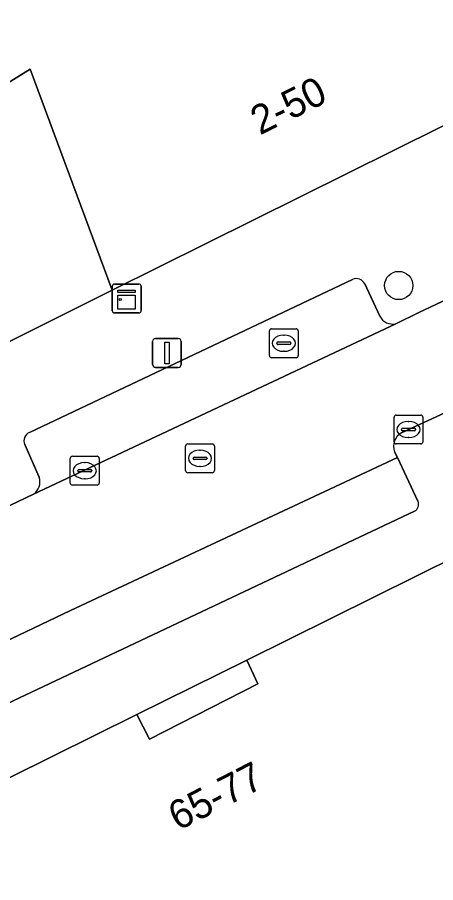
# Model space of a CAD drawing. Extents: x 159716 to 160783, y 383290 to 384031.
# Drawn here: x 160553.45 to 160567.93, y 383407.99 to 383437.94 of the extents above; entities that cross this region are included whole.
import ezdxf

# ---------------------------------------------------------------- set-up
doc = ezdxf.new("R2010")
doc.units = 0
for name, color, linetype in [('IMGEO_Boom', 7, 'Continuous'), ('IMGEO_Brandkraan', 7, 'Continuous'), ('IMGEO_Kast', 7, 'Continuous'), ('IMGEO_Kolk', 7, 'Continuous'), ('IMGEO_Lichtmast', 7, 'Continuous'), ('IMGEO_Pand', 7, 'Continuous'), ('IMGEO_Pand_nummerreeks', 7, 'Continuous'), ('IMGEO_Pand_overbouw', 7, 'Continuous'), ('IMGEO_Parkeervlak_open', 7, 'Continuous'), ('IMGEO_Rijbaan_lokaal_open', 7, 'Continuous'), ('IMGEO_Rioolput', 7, 'Continuous'), ('IMGEO_Voetpad_open', 7, 'Continuous')]:
    doc.layers.add(name, color=color, linetype=linetype)

msp = doc.modelspace()

# ---------------------------------------------------------------- linework, layer by layer
at = {"layer": 'IMGEO_Boom'}
msp.add_circle((160566.652, 383428.657), 0.489, dxfattribs=at)
at = {"layer": 'IMGEO_Brandkraan'}
for p, q in [((160562.176, 383426.233), (160562.176, 383427.085)), ((160562.251, 383427.159), (160563.103, 383427.159)), ((160563.177, 383427.085), (160563.177, 383426.233)), ((160562.664, 383426.939), (160562.689, 383426.939)), ((160562.435, 383426.653), (160562.435, 383426.665)), ((160562.873, 383426.616), (160562.475, 383426.616)), ((160562.478, 383426.702), (160562.876, 383426.702)), ((160562.919, 383426.665), (160562.919, 383426.653)), ((160563.103, 383426.159), (160562.251, 383426.159)), ((160562.687, 383426.379), (160562.662, 383426.379))]:
    msp.add_line(p, q, dxfattribs=at)
for points in [[(160562.176, 383426.233), (160562.176, 383427.085)], [(160562.251, 383427.159), (160563.103, 383427.159)], [(160563.177, 383427.085), (160563.177, 383426.233)], [(160563.103, 383426.159), (160562.251, 383426.159)]]:
    msp.add_lwpolyline(points, dxfattribs=at)
for centre, radius, start, end in [((160562.253, 383427.083), 0.0765, 91.552, 178.448), ((160562.253, 383427.083), 0.0765, 91.552, 178.448), ((160563.101, 383427.083), 0.0765, 1.552, 88.448), ((160563.101, 383427.083), 0.0765, 1.552, 88.448), ((160562.475, 383426.662), 0.0403, 85.8775, 175.7526), ((160562.472, 383426.652), 0.0366, 178.938, 274.7102), ((160562.876, 383426.659), 0.043, 264.8664, 352.4533), ((160562.88, 383426.664), 0.0386, 1.7309, 96.639), ((160562.253, 383426.235), 0.0765, 181.552, 268.448), ((160562.253, 383426.235), 0.0765, 181.552, 268.448), ((160563.101, 383426.235), 0.0765, 271.552, 358.448), ((160563.101, 383426.235), 0.0765, 271.552, 358.448)]:
    msp.add_arc(centre, radius, start, end, dxfattribs=at)
for centre, major_axis, ratio, start_param, end_param in [((160562.663, 383426.659), (-0.387, 0.002), 0.722429, 4.712389, 7.853982), ((160562.688, 383426.659), (-0.39, 0.002), 0.717154, 1.570796, 4.712389)]:
    msp.add_ellipse(centre, major_axis=major_axis, ratio=ratio, start_param=start_param, end_param=end_param, dxfattribs=at)
at = {"layer": 'IMGEO_Kast'}
for p, q in [((160556.737, 383427.784), (160556.737, 383428.625)), ((160556.737, 383428.625), (160556.737, 383427.784)), ((160556.812, 383428.709), (160557.653, 383428.709)), ((160557.653, 383428.709), (160556.812, 383428.709)), ((160557.737, 383428.634), (160557.737, 383427.793)), ((160557.737, 383427.793), (160557.737, 383428.634)), ((160557.662, 383427.709), (160556.821, 383427.709)), ((160556.821, 383427.709), (160557.662, 383427.709))]:
    msp.add_line(p, q, dxfattribs=at)
for points in [[(160556.932, 383428.499), (160557.532, 383428.499), (160557.532, 383428.414), (160556.932, 383428.414), (160556.932, 383428.499)], [(160556.932, 383428.324), (160557.532, 383428.324), (160557.532, 383427.835), (160556.932, 383427.835), (160556.932, 383428.324)]]:
    msp.add_lwpolyline(points, dxfattribs=at)
msp.add_circle((160557.016, 383428.173), 0.0377, dxfattribs=at)
for centre, start, end in [((160556.815, 383428.631), 92.4484, 184.2845), ((160556.815, 383428.631), 92.4484, 184.2845), ((160557.659, 383428.631), 2.4484, 94.2845), ((160557.659, 383428.631), 2.4484, 94.2845), ((160556.815, 383427.787), 182.4484, 274.2845), ((160556.815, 383427.787), 182.4484, 274.2845), ((160557.659, 383427.787), 272.4484, 4.2845), ((160557.659, 383427.787), 272.4484, 4.2845)]:
    msp.add_arc(centre, 0.0779, start, end, dxfattribs=at)
at = {"layer": 'IMGEO_Kolk'}
for p, q in [((160566.49, 383423.248), (160566.49, 383424.1)), ((160566.565, 383424.174), (160567.417, 383424.174)), ((160567.491, 383424.1), (160567.491, 383423.248)), ((160566.978, 383423.954), (160567.003, 383423.954)), ((160566.749, 383423.668), (160566.749, 383423.68)), ((160567.187, 383423.631), (160566.789, 383423.631)), ((160566.792, 383423.717), (160567.19, 383423.717)), ((160567.233, 383423.68), (160567.233, 383423.668)), ((160567.417, 383423.174), (160566.565, 383423.174)), ((160567.001, 383423.394), (160566.976, 383423.394)), ((160555.285, 383421.822), (160555.285, 383422.674)), ((160555.36, 383422.748), (160556.212, 383422.748)), ((160556.286, 383422.674), (160556.286, 383421.822)), ((160555.587, 383422.291), (160555.985, 383422.291)), ((160555.773, 383422.528), (160555.798, 383422.528)), ((160555.544, 383422.242), (160555.544, 383422.254)), ((160555.982, 383422.205), (160555.584, 383422.205)), ((160555.796, 383421.968), (160555.771, 383421.968)), ((160556.028, 383422.254), (160556.028, 383422.242)), ((160556.212, 383421.748), (160555.36, 383421.748))]:
    msp.add_line(p, q, dxfattribs=at)
for points in [[(160566.49, 383423.248), (160566.49, 383424.1)], [(160566.565, 383424.174), (160567.417, 383424.174)], [(160567.491, 383424.1), (160567.491, 383423.248)], [(160567.417, 383423.174), (160566.565, 383423.174)], [(160555.285, 383421.822), (160555.285, 383422.674)], [(160555.36, 383422.748), (160556.212, 383422.748)], [(160556.286, 383422.674), (160556.286, 383421.822)], [(160556.212, 383421.748), (160555.36, 383421.748)]]:
    msp.add_lwpolyline(points, dxfattribs=at)
for centre, radius, start, end in [((160566.567, 383424.098), 0.0765, 91.552, 178.448), ((160566.567, 383424.098), 0.0765, 91.552, 178.448), ((160567.415, 383424.098), 0.0765, 1.552, 88.448), ((160567.415, 383424.098), 0.0765, 1.552, 88.448), ((160566.789, 383423.677), 0.0403, 85.8775, 175.7526), ((160566.786, 383423.667), 0.0366, 178.938, 274.7102), ((160567.19, 383423.674), 0.043, 264.8664, 352.4533), ((160567.194, 383423.679), 0.0386, 1.7309, 96.639), ((160566.567, 383423.25), 0.0765, 181.552, 268.448), ((160566.567, 383423.25), 0.0765, 181.552, 268.448), ((160567.415, 383423.25), 0.0765, 271.552, 358.448), ((160567.415, 383423.25), 0.0765, 271.552, 358.448), ((160555.362, 383422.672), 0.0765, 91.552, 178.448), ((160555.362, 383422.672), 0.0765, 91.552, 178.448), ((160556.21, 383422.672), 0.0765, 1.552, 88.448), ((160556.21, 383422.672), 0.0765, 1.552, 88.448), ((160555.584, 383422.251), 0.0403, 85.8775, 175.7526), ((160555.989, 383422.253), 0.0386, 1.7309, 96.639), ((160555.581, 383422.241), 0.0366, 178.938, 274.7102), ((160555.985, 383422.248), 0.043, 264.8664, 352.4533), ((160555.362, 383421.824), 0.0765, 181.552, 268.448), ((160555.362, 383421.824), 0.0765, 181.552, 268.448), ((160556.21, 383421.824), 0.0765, 271.552, 358.448), ((160556.21, 383421.824), 0.0765, 271.552, 358.448)]:
    msp.add_arc(centre, radius, start, end, dxfattribs=at)
for centre, major_axis, ratio, start_param, end_param in [((160566.977, 383423.674), (-0.387, 0.002), 0.722429, 4.712389, 7.853982), ((160567.002, 383423.674), (-0.39, 0.002), 0.717154, 1.570796, 4.712389), ((160555.772, 383422.248), (-0.387, 0.002), 0.722429, 4.712389, 7.853982), ((160555.797, 383422.248), (-0.39, 0.002), 0.717154, 1.570796, 4.712389)]:
    msp.add_ellipse(centre, major_axis=major_axis, ratio=ratio, start_param=start_param, end_param=end_param, dxfattribs=at)
at = {"layer": 'IMGEO_Lichtmast'}
for p, q in [((160558.234, 383426.823), (160559.024, 383426.823)), ((160559.024, 383426.823), (160558.234, 383426.823)), ((160558.134, 383425.923), (160558.134, 383426.723)), ((160558.134, 383426.723), (160558.134, 383425.923)), ((160559.124, 383426.723), (160559.124, 383425.923)), ((160559.124, 383425.923), (160559.124, 383426.723)), ((160559.024, 383425.823), (160558.234, 383425.823)), ((160558.234, 383425.823), (160559.024, 383425.823))]:
    msp.add_line(p, q, dxfattribs=at)
msp.add_lwpolyline([(160558.554, 383426.698), (160558.704, 383426.698), (160558.704, 383425.948), (160558.554, 383425.948), (160558.554, 383426.698)], dxfattribs=at)
for centre, start, end in [((160558.234, 383426.723), 90, 180), ((160558.234, 383426.723), 90, 180), ((160559.024, 383426.723), 0, 90), ((160559.024, 383426.723), 360, 90), ((160558.234, 383425.923), 180, 270), ((160558.234, 383425.923), 180, 270), ((160559.024, 383425.923), 270, 0), ((160559.024, 383425.923), 270, 0)]:
    msp.add_arc(centre, 0.1, start, end, dxfattribs=at)
at = {"layer": 'IMGEO_Pand'}
msp.add_lwpolyline([(160538.61, 383438.344), (160538.946, 383437.815), (160540.077, 383438.534), (160544.704, 383431.083), (160549.791, 383434.248), (160550.087, 383433.786), (160553.899, 383436.147), (160556.735, 383428.501), (160573.006, 383436.567), (160574.435, 383440.833)], dxfattribs=at)
msp.add_lwpolyline([(160577.746, 383412.172), (160574.4, 383418.928), (160573.117, 383421.51), (160561.391, 383415.694), (160561.782, 383414.869), (160558.029, 383412.952), (160557.591, 383413.809), (160545.828, 383407.983), (160550.329, 383398.897), (160546.728, 383397.189), (160549.349, 383392.067), (160551.487, 383387.889), (160552.375, 383386.153), (160563.405, 383389.892), (160563.227, 383390.604), (160564.354, 383391.079), (160564.414, 383391.85), (160565.184, 383392.087), (160565.969, 383385.858), (160579.957, 383390.583)], close=True, dxfattribs=at)
at = {"layer": 'IMGEO_Pand_overbouw'}
msp.add_lwpolyline([(160557.591, 383413.809), (160558.029, 383412.952), (160561.782, 383414.869), (160561.391, 383415.694)], close=True, dxfattribs=at)
at = {"layer": 'IMGEO_Parkeervlak_open'}
msp.add_lwpolyline([(160553.899, 383436.147), (160550.087, 383433.786), (160549.791, 383434.248), (160544.704, 383431.083), (160548.749, 383424.517), (160556.735, 383428.501)], close=True, dxfattribs=at)
for points in [[(160565.052, 383428.861), (160553.877, 383423.569)], [(160565.994, 383427.591), (160565.477, 383428.71)], [(160554.01, 383421.434), (160566.554, 383427.332)], [(160553.714, 383423.157), (160554.206, 383422.022)], [(160567.316, 383421.198), (160566.607, 383422.699), (160555.292, 383417.414), (160545.348, 383412.666)], [(160546.777, 383411.203), (160567.2, 383420.842)]]:
    msp.add_lwpolyline(points, dxfattribs=at)
for centre, radius, start, end in [((160565.194, 383428.587), 0.308, 23.4458, 117.4345), ((160566.451, 383427.845), 0.523, 209.031, 281.3279), ((160553.973, 383423.293), 0.293, 109.1901, 207.6394), ((160553.725, 383421.856), 0.509, 304.0299, 19.1002), ((160567.047, 383421.089), 0.291, 301.861, 22.0433)]:
    msp.add_arc(centre, radius, start, end, dxfattribs=at)
at = {"layer": 'IMGEO_Rijbaan_lokaal_open'}
for points in [[(160566.75, 383423.562), (160569.473, 383424.81), (160573.889, 383426.883), (160572.337, 383430.071), (160570.844, 383429.371), (160567.932, 383427.997), (160567.354, 383427.724), (160566.554, 383427.332), (160554.01, 383421.434), (160552.404, 383420.67), (160543.945, 383416.579), (160531.91, 383410.739), (160530.454, 383409.992), (160513.141, 383401.003), (160501.848, 383394.965), (160500.433, 383394.16), (160486.541, 383386.343), (160481.968, 383383.62), (160476.209, 383380.206), (160475.436, 383379.714), (160471.815, 383377.547), (160469.684, 383376.287)], [(160539.926, 383410.012), (160544.901, 383412.453), (160545.348, 383412.666), (160555.292, 383417.414), (160566.607, 383422.699), (160566.509, 383422.904)]]:
    msp.add_lwpolyline(points, dxfattribs=at)
msp.add_arc((160567.028, 383423.087), 0.55, 120.3079, 199.4604, dxfattribs=at)
at = {"layer": 'IMGEO_Rioolput'}
for p, q in [((160559.35, 383423.176), (160560.202, 383423.176)), ((160559.275, 383422.25), (160559.275, 383423.102)), ((160559.763, 383422.956), (160559.788, 383422.956)), ((160560.276, 383423.102), (160560.276, 383422.25)), ((160559.534, 383422.67), (160559.534, 383422.682)), ((160559.972, 383422.633), (160559.574, 383422.633)), ((160559.577, 383422.719), (160559.975, 383422.719)), ((160560.018, 383422.682), (160560.018, 383422.67)), ((160559.786, 383422.396), (160559.761, 383422.396)), ((160560.202, 383422.176), (160559.35, 383422.176))]:
    msp.add_line(p, q, dxfattribs=at)
for points in [[(160559.35, 383423.176), (160560.202, 383423.176)], [(160559.275, 383422.25), (160559.275, 383423.102)], [(160560.276, 383423.102), (160560.276, 383422.25)], [(160560.202, 383422.176), (160559.35, 383422.176)]]:
    msp.add_lwpolyline(points, dxfattribs=at)
for centre, radius, start, end in [((160559.352, 383423.1), 0.0765, 91.552, 178.448), ((160559.352, 383423.1), 0.0765, 91.552, 178.448), ((160560.2, 383423.1), 0.0765, 1.552, 88.448), ((160560.2, 383423.1), 0.0765, 1.552, 88.448), ((160559.574, 383422.679), 0.0403, 85.8775, 175.7526), ((160559.571, 383422.669), 0.0366, 178.938, 274.7102), ((160559.975, 383422.676), 0.043, 264.8664, 352.4533), ((160559.979, 383422.681), 0.0386, 1.7309, 96.639), ((160559.352, 383422.252), 0.0765, 181.552, 268.448), ((160559.352, 383422.252), 0.0765, 181.552, 268.448), ((160560.2, 383422.252), 0.0765, 271.552, 358.448), ((160560.2, 383422.252), 0.0765, 271.552, 358.448)]:
    msp.add_arc(centre, radius, start, end, dxfattribs=at)
for centre, major_axis, ratio, start_param, end_param in [((160559.762, 383422.676), (-0.387, 0.002), 0.722429, 4.712389, 7.853982), ((160559.787, 383422.676), (-0.39, 0.002), 0.717154, 1.570796, 4.712389)]:
    msp.add_ellipse(centre, major_axis=major_axis, ratio=ratio, start_param=start_param, end_param=end_param, dxfattribs=at)
at = {"layer": 'IMGEO_Voetpad_open'}
for points in [[(160566.554, 383427.332), (160567.354, 383427.724), (160567.932, 383427.997), (160570.844, 383429.371), (160572.337, 383430.071), (160574.53, 383431.1), (160573.006, 383436.567), (160556.735, 383428.501), (160548.749, 383424.517), (160544.934, 383422.629), (160542.719, 383421.532), (160542.445, 383422.012), (160535.243, 383417.901), (160535.118, 383418.101), (160534.552, 383419.126), (160523.142, 383412.604)], [(160553.877, 383423.569), (160565.052, 383428.861)], [(160565.477, 383428.71), (160565.994, 383427.591)], [(160527.992, 383399.461), (160532.894, 383401.829), (160537.898, 383404.123), (160543.135, 383406.701), (160545.828, 383407.983), (160557.591, 383413.809), (160561.391, 383415.694), (160573.117, 383421.51), (160573.889, 383426.883), (160569.473, 383424.81), (160566.75, 383423.562)], [(160554.206, 383422.022), (160553.714, 383423.157)], [(160566.509, 383422.904), (160566.607, 383422.699), (160567.316, 383421.198)], [(160542.847, 383417.927), (160543.129, 383417.385), (160551.924, 383421.59), (160552.404, 383420.67), (160554.01, 383421.434)], [(160567.2, 383420.842), (160546.777, 383411.203)]]:
    msp.add_lwpolyline(points, dxfattribs=at)
msp.add_lwpolyline([(160557.591, 383413.809), (160558.029, 383412.952), (160561.782, 383414.869), (160561.391, 383415.694)], close=True, dxfattribs=at)
for centre, radius, start, end in [((160565.194, 383428.587), 0.308, 23.4458, 117.4345), ((160566.451, 383427.845), 0.523, 209.031, 281.3279), ((160553.973, 383423.293), 0.293, 109.1901, 207.6394), ((160567.028, 383423.087), 0.55, 120.3079, 199.4604), ((160553.725, 383421.856), 0.509, 304.0299, 19.1002), ((160567.047, 383421.089), 0.291, 301.861, 22.0433)]:
    msp.add_arc(centre, radius, start, end, dxfattribs=at)

# ---------------------------------------------------------------- texts
at = {"layer": 'IMGEO_Pand_nummerreeks'}
for s, rotation, p in [('2-50', 26.3689, (160561.85, 383433.849)), ('65-77', 27.0551, (160559.015, 383409.772))]:
    msp.add_text(s, height=1, rotation=rotation, dxfattribs=at).set_placement(p)

doc.saveas('drawing.dxf')
